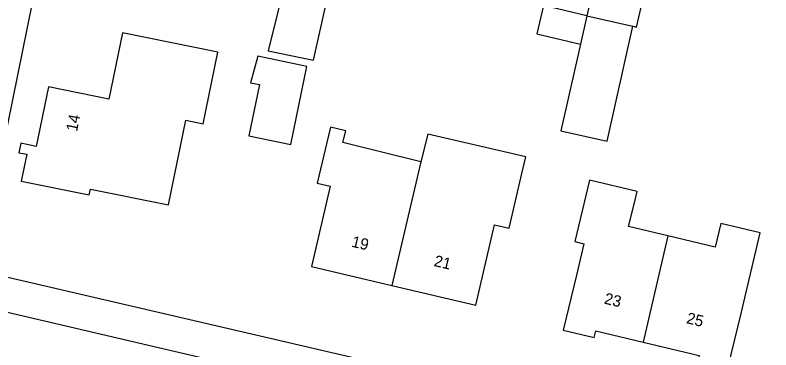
# Model space of a CAD drawing. Extents: x 162186 to 163152, y 385513 to 386513.
# Drawn here: x 162520.4 to 162587.4, y 385866.8 to 385896.5 of the extents above; entities that cross this region are included whole.
import ezdxf

# ---------------------------------------------------------------- set-up
doc = ezdxf.new("R2010")
doc.units = 0
for name, color, linetype in [('IMGEO_Pand', 7, 'Continuous'), ('IMGEO_Pand_nummerreeks', 7, 'Continuous'), ('IMGEO_Voetpad_open', 7, 'Continuous')]:
    doc.layers.add(name, color=color, linetype=linetype)

msp = doc.modelspace()

# ---------------------------------------------------------------- linework, layer by layer
at = {"layer": 'IMGEO_Pand'}
for points in [[(162545.981, 385912.22), (162540.515, 385913.238), (162535.599, 385914.154), (162534.824, 385910.229), (162527.537, 385911.667), (162525.985, 385903.797), (162532.879, 385902.436), (162532.635, 385901.201), (162537.541, 385900.233), (162538.096, 385900.124), (162539.627, 385907.888), (162546.121, 385906.607), (162542.837, 385893.318), (162546.87, 385892.49), (162548.07, 385897.93)], [(162575.177, 385895.501), (162575.502, 385895.427), (162577.595, 385904.459), (162580.832, 385903.726), (162581.315, 385905.806), (162581.734, 385907.612), (162585.212, 385906.805), (162585.815, 385909.407)], [(162573.191, 385905.48), (162571.083, 385896.438)], [(162571.083, 385896.438), (162567.243, 385897.351), (162566.643, 385894.829), (162570.513, 385893.909)], [(162571.083, 385896.438), (162570.513, 385893.909)], [(162571.083, 385896.438), (162575.177, 385895.501)], [(162570.513, 385893.909), (162568.782, 385886.237), (162572.88, 385885.313), (162575.177, 385895.501)], [(162534.006, 385879.658), (162535.535, 385887.161), (162537.09, 385886.845), (162538.387, 385893.211), (162529.923, 385894.935), (162528.724, 385889.051), (162523.371, 385890.142), (162522.291, 385884.843), (162520.92, 385885.122), (162520.75, 385884.287), (162521.444, 385884.146), (162520.959, 385881.764), (162526.989, 385880.535), (162527.097, 385881.066), (162534.006, 385879.658)], [(162541.92, 385892.839), (162541.273, 385890.496), (162542.062, 385890.334), (162541.126, 385885.773), (162544.858, 385885.007), (162546.282, 385891.943), (162541.92, 385892.839)], [(162556.381, 385883.478), (162549.471, 385885.199), (162549.716, 385886.241), (162548.363, 385886.559), (162548.336, 385886.443), (162547.191, 385881.575), (162548.338, 385881.305), (162546.672, 385874.187), (162553.815, 385872.514)], [(162553.815, 385872.514), (162561.241, 385870.775), (162562.907, 385877.883), (162564.193, 385877.582), (162565.332, 385882.451), (162565.674, 385883.911), (162557.008, 385885.939), (162556.381, 385883.478)], [(162556.381, 385883.478), (162553.815, 385872.514)], [(162578.277, 385876.899), (162574.794, 385877.729), (162575.269, 385879.718), (162575.537, 385880.839), (162571.313, 385881.848), (162570.013, 385876.405), (162570.825, 385876.212), (162570.157, 385873.409), (162568.997, 385868.545), (162571.751, 385867.888), (162571.891, 385868.478), (162576.093, 385867.476)], [(162576.093, 385867.476), (162581.03, 385866.299), (162580.911, 385865.803), (162583.596, 385865.163), (162584.755, 385870.027), (162586.458, 385877.171), (162582.972, 385878.002), (162582.47, 385875.899), (162578.277, 385876.899)], [(162578.277, 385876.899), (162576.093, 385867.476)]]:
    msp.add_lwpolyline(points, dxfattribs=at)
at = {"layer": 'IMGEO_Voetpad_open'}
for points in [[(162517.573, 385876.141), (162530.251, 385938.589), (162530.298, 385938.782), (162530.366, 385938.984), (162530.452, 385939.18), (162530.556, 385939.367), (162530.675, 385939.545), (162530.81, 385939.71), (162530.959, 385939.864), (162531.122, 385940.003), (162531.296, 385940.127), (162531.48, 385940.235), (162531.673, 385940.326), (162531.874, 385940.4), (162532.081, 385940.455), (162532.291, 385940.492), (162532.504, 385940.509), (162532.718, 385940.508), (162532.931, 385940.487)], [(162508.707, 385872.714), (162548.778, 385863.326), (162547.854, 385859.698)], [(162708.853, 385829.198), (162519.391, 385873.302), (162519.342, 385873.314)]]:
    msp.add_lwpolyline(points, dxfattribs=at)

# ---------------------------------------------------------------- texts
at = {"layer": 'IMGEO_Pand_nummerreeks'}
for s, rotation, p in [('14', 78.48021, (162525.899, 385886.117)), ('19', 346.81912, (162550.173, 385875.956)), ('21', 346.81912, (162557.478, 385874.245)), ('23', 346.58706, (162572.561, 385870.909)), ('25', 346.58942, (162579.851, 385869.171))]:
    msp.add_text(s, height=1, rotation=rotation, dxfattribs=at).set_placement(p)

doc.saveas('drawing.dxf')
